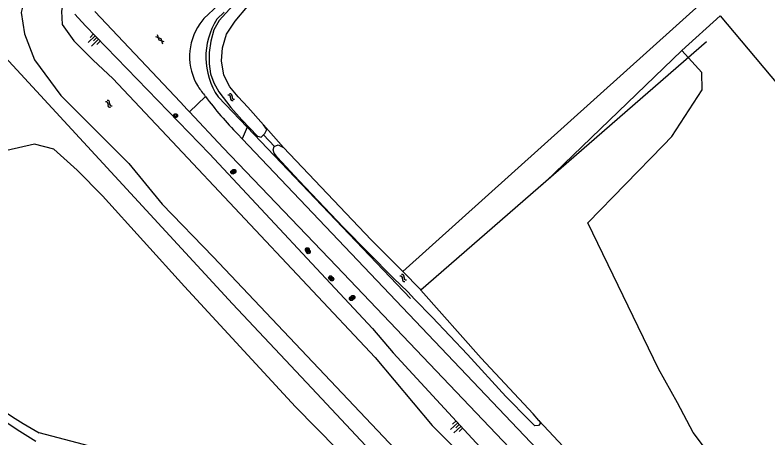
# Model space of a CAD drawing. Extents: x 132994 to 136000, y 393499 to 395512.
# Drawn here: x 134734.2 to 134888.2, y 393905.5 to 393991.9 of the extents above; entities that cross this region are included whole.
import ezdxf

# ---------------------------------------------------------------- set-up
doc = ezdxf.new("R2010")
doc.units = 0
for name, color, linetype in [('gg-afsc-hekwerk', 7, 'Continuous'), ('gg-afsc-lijn draadraster', 7, 'Continuous'), ('gg-knt-verharding', 7, 'Continuous'), ('gg-kntw-bovenkant insteek waterloop', 7, 'Continuous'), ('gg-kwrk-duiker nz buis', 7, 'Continuous'), ('gt-grn-groengrens', 7, 'Continuous'), ('gt-symb-boom', 7, 'Continuous'), ('gt-symb-gesloten verharding', 7, 'Continuous'), ('gt-symb-talud symbool', 7, 'Continuous'), ('gt-symb-watersymbool', 7, 'Continuous'), ('gx-grn-maaiveld', 7, 'Continuous')]:
    doc.layers.add(name, color=color, linetype=linetype)

# ---------------------------------------------------------------- blocks, each defined once
blk = doc.blocks.new('gt0-GESVH1')
at = {"layer": 'gt-symb-gesloten verharding'}
for p, q in [((-0.99, -0.26), (0.01, 0.24)), ((0.01, -0.26), (-0.99, 0.24)), ((0.01, 0.24), (1.01, -0.26)), ((1.01, 0.24), (0.01, -0.26))]:
    blk.add_line(p, q, dxfattribs=at)
blk = doc.blocks.new('gt0-TALUD_1')
at = {"layer": 'gt-symb-talud symbool'}
for p, q in [((-1, -1), (-1, 0)), ((-0.5, -2), (-0.5, 0)), ((0, -1), (0, 0)), ((0.5, -2), (0.5, 0)), ((1, -1), (1, 0))]:
    blk.add_line(p, q, dxfattribs=at)
blk = doc.blocks.new('gt0-BOOM')
at = {"layer": 'gt-symb-boom'}
for radius in [0.4, 0.2]:
    blk.add_circle((0, 0), radius, dxfattribs=at)
blk = doc.blocks.new('gt0-WA')
at = {"layer": 'gt-symb-watersymbool'}
for centre, start, end in [((-0.32, 0.02), 28.0725, 151.9275), ((0.43, 0.42), 208.0725, 331.9275), ((-0.32, -0.43), 28.0725, 151.9275), ((0.43, -0.03), 208.0725, 331.9275)]:
    blk.add_arc(centre, 0.425, start, end, dxfattribs=at)

msp = doc.modelspace()

# ---------------------------------------------------------------- linework, layer by layer
at = {"layer": 'gg-afsc-hekwerk'}
for p, q in [((134776.97, 393992.54), (134775.52, 393991.05)), ((134776.97, 393992.54), (134775.52, 393991.05)), ((134775.74, 393975.2), (134781.68, 393968.99)), ((134775.74, 393975.2), (134781.68, 393968.99)), ((134781.68, 393968.99), (134815.1, 393934.04))]:
    msp.add_line(p, q, dxfattribs=at)
msp.add_arc((134787.58, 393983.3), 14.34, 147.2637, 214.3484, dxfattribs=at)
msp.add_arc((134787.58, 393983.3), 14.34, 147.2637, 214.3484, dxfattribs=at)
at = {"layer": 'gg-afsc-lijn draadraster'}
msp.add_line((134875.62, 393986.46), (134817.22, 393935.73), dxfattribs=at)
at = {"layer": 'gg-knt-verharding'}
for p, q in [((134769.88, 393972.12), (134773.15, 393975.29)), ((134779.78, 393967.58), (134780.69, 393966.63)), ((134780.69, 393966.63), (134873.43, 393869.24))]:
    msp.add_line(p, q, dxfattribs=at)
for points in [[(134775.74, 393993.97), (134772.83, 393991.24), (134772.04, 393990.13)], [(134750.52, 393992.65), (134758.7, 393983.99), (134768.06, 393974.12)], [(134769.88, 393972.12), (134769.41, 393972.62), (134768.06, 393974.12)], [(134799.93, 393940.6), (134776.81, 393964.77), (134769.88, 393972.12)], [(134799.93, 393940.6), (134870.65, 393866.47), (134873.62, 393863.34)]]:
    msp.add_lwpolyline(points, dxfattribs=at)
for centre, radius, start, end in [((134781.55, 393983.43), 11.63, 144.8323, 211.7171), ((134840.69, 394026.57), 84.81, 215.5058, 217.2029), ((134839.46, 394025.67), 83.28, 217.2212, 224.2234)]:
    msp.add_arc(centre, radius, start, end, dxfattribs=at)
at = {"layer": 'gg-kntw-bovenkant insteek waterloop'}
for points in [[(134784.62, 394000), (134783.46, 393998.92), (134781.56, 393996.99), (134775.99, 393990.79), (134774.89, 393988.87), (134774.25, 393986.61), (134773.95, 393984.26), (134773.9, 393981.93), (134774.23, 393979.91), (134774.87, 393978.05), (134775.87, 393976.26), (134778.35, 393973.02), (134780.62, 393970.54), (134783.82, 393967.17), (134784.55, 393966.99), (134785.32, 393967.71), (134785.71, 393968.51), (134785.02, 393969.47)], [(134785.02, 393969.47), (134781.83, 393973.09), (134779.87, 393975.19), (134778.16, 393977.26), (134776.92, 393979.62), (134776.45, 393982.6), (134776.68, 393985.25), (134777.47, 393988), (134779.25, 393990.68), (134781.75, 393993.64), (134784.72, 393996.4), (134787.89, 393999.09), (134788.83, 394000)]]:
    msp.add_lwpolyline(points, dxfattribs=at)
msp.add_arc((134795.24, 394000.73), 111.38, 223.6727, 239.3643, dxfattribs=at)
at = {"layer": 'gg-kwrk-duiker nz buis'}
msp.add_line((134787.28, 393965.07), (134785.06, 393967.46), dxfattribs=at)
at = {"layer": 'gt-grn-groengrens'}
for p, q in [((134781.68, 393968.99), (134780.69, 393966.63)), ((134785.02, 393969.47), (134789.11, 393964.88))]:
    msp.add_line(p, q, dxfattribs=at)
at = {"layer": 'gx-grn-maaiveld'}
for p, q in [((134870.58, 393984.69), (134842.74, 393957.9)), ((134842.74, 393957.9), (134817.22, 393935.73)), ((134847.35, 393902.67), (134841.33, 393909.13)), ((134782.85, 393895.16), (134739.18, 393906.6))]:
    msp.add_line(p, q, dxfattribs=at)
for points in [[(134842.85, 394033.23), (134875.45, 393995.25), (134813.49, 393939.51)], [(134736.9, 393997.22), (134736.42, 393996.34), (134735.48, 393992.44), (134736.17, 393988.09), (134738.18, 393982.75), (134743.63, 393975.51), (134757.5, 393961.57), (134764.34, 393953.3), (134774.74, 393942.54), (134816.7, 393898.23), (134844.16, 393869.6), (134916.77, 393791.36), (134951.55, 393753.38)], [(134743.89, 393993.45), (134743.74, 393992.69), (134743.89, 393989.97), (134746.25, 393986.65), (134750.24, 393982.72), (134754.22, 393978.94), (134766.37, 393966.08), (134807.86, 393921.96), (134819.53, 393908.08), (134845.68, 393882.01)], [(134746.44, 393992.07), (134748.64, 393989.72), (134773.98, 393963.54), (134807.32, 393927.91), (134811.54, 393922.93), (134861.64, 393868.65)], [(134948.92, 393751.32), (134794.94, 393915.73), (134778.71, 393932.9), (134731.42, 393984.21), (134729.83, 393991.76)], [(134870.58, 393984.69), (134878.42, 393991.76), (134912, 393951.79), (134930.6, 393930)], [(134876.39, 393901.92), (134872.86, 393906.68), (134869.65, 393912.68), (134865.79, 393919.63), (134851.35, 393949.46), (134866.74, 393965.26), (134868.53, 393967.14), (134874.7, 393976.66), (134874.62, 393980.15), (134870.58, 393984.69)], [(134945.74, 393741.36), (134943.14, 393743.67), (134942.75, 393744.67), (134943.94, 393745.86), (134943.94, 393747.58), (134942.02, 393749.63), (134938.32, 393751.61), (134938.12, 393755.05), (134936.53, 393758.23), (134929.19, 393767.29), (134903.85, 393794.87), (134876.34, 393824.37), (134849.22, 393853.01), (134821.34, 393881.66), (134791.58, 393911.89), (134768.88, 393936.45), (134752.11, 393954.97), (134746.97, 393960.26), (134742.16, 393964.49), (134738.24, 393965.55), (134732.53, 393964.28), (134728.45, 393960.84), (134724.74, 393953.6)], [(134841.33, 393909.13), (134841.64, 393908.54), (134841.27, 393908.05), (134840.53, 393908.02), (134839.41, 393909.07), (134834.55, 393914), (134826.75, 393922.59), (134819.51, 393930.21), (134815.92, 393933.86), (134814.56, 393935.39), (134811.62, 393938.18), (134801.39, 393948.5), (134792.29, 393958.12), (134787.89, 393962.84), (134787.21, 393963.69), (134787.04, 393964.38), (134787.23, 393965.05), (134788, 393965.38), (134789.11, 393964.88)], [(134789.11, 393964.88), (134807.08, 393945.97), (134813.49, 393939.51)], [(134813.49, 393939.51), (134817.05, 393935.93), (134817.22, 393935.73)], [(134841.33, 393909.13), (134840.14, 393910.47), (134829.55, 393921.85), (134817.22, 393935.73)]]:
    msp.add_lwpolyline(points, dxfattribs=at)
msp.add_arc((134789.81, 393998.09), 104.56, 224.4703, 241.0392, dxfattribs=at)

# ---------------------------------------------------------------- block references
at = {"layer": 'gt-symb-boom'}
for p in [(134767.05, 393971.36), (134778.74, 393959.84), (134779, 393960), (134794, 393944), (134794.19, 393943.57), (134798.74, 393938.25), (134799, 393938), (134803, 393934), (134803.32, 393934.25)]:
    msp.add_blockref('gt0-BOOM', p, dxfattribs=at)
at = {"layer": 'gt-symb-gesloten verharding', "rotation": -46.29643001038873}
msp.add_blockref('gt0-GESVH1', (134763.85, 393986.98), dxfattribs=at)
at = {"layer": 'gt-symb-talud symbool'}
for p, xscale, yscale, rotation in [((134750.98, 393987.34), 0.9999299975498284, 0.9999299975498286, -45.72932696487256), ((134825.07, 393908.27), 1.0001344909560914, 1.0001344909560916, -47.55289814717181)]:
    msp.add_blockref('gt0-TALUD_1', p, dxfattribs=dict(at, xscale=xscale, yscale=yscale, rotation=rotation))
at = {"layer": 'gt-symb-watersymbool'}
for p, rotation in [((134778.42, 393975.18), -46.21542825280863), ((134753.37, 393973.82), -46.215428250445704), ((134813.57, 393938.26), -46.215428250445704)]:
    msp.add_blockref('gt0-WA', p, dxfattribs=dict(at, rotation=rotation))

doc.saveas('drawing.dxf')
